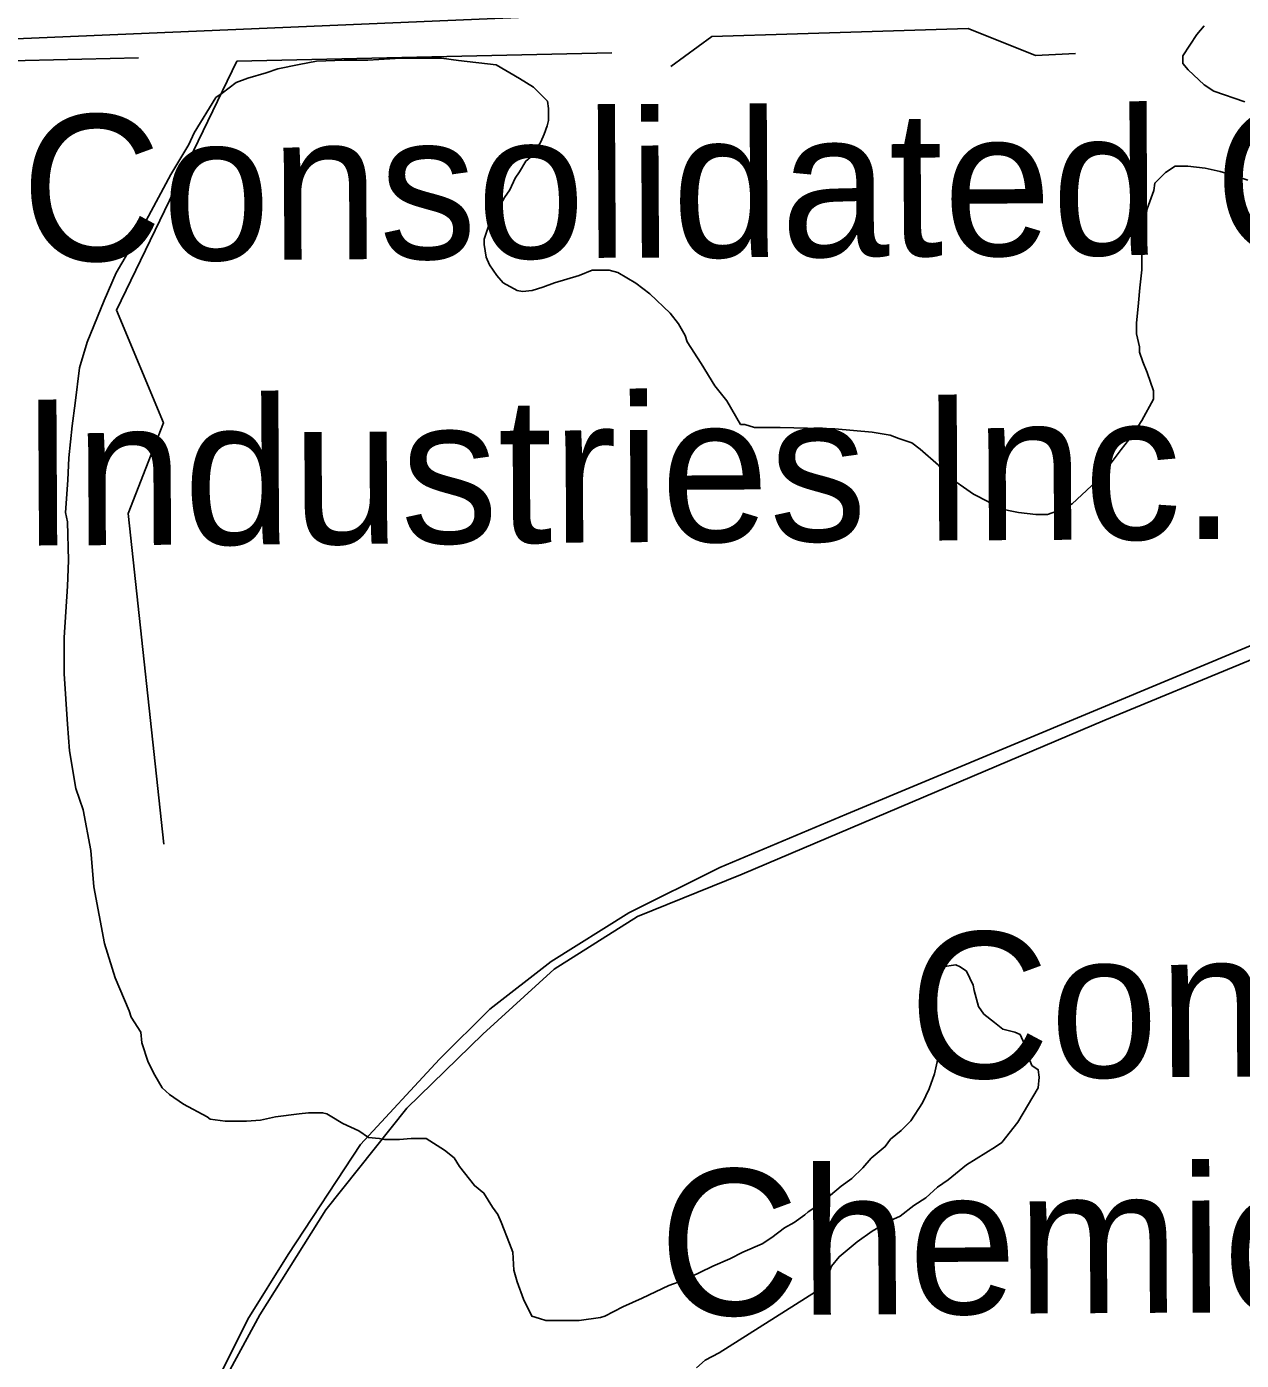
# Model space of a CAD drawing. Extents: x 3313442 to 3351311, y 721974 to 747360.
# Drawn here: x 3326478 to 3327169, y 731523 to 732281 of the extents above; entities that cross this region are included whole.
import ezdxf

# ---------------------------------------------------------------- set-up
doc = ezdxf.new("R2010")
doc.units = 0
for name, color, linetype in [('V-BLDG-IDEN', 7, 'Continuous'), ('V-RAIL-TRAK', 7, 'Continuous'), ('V-ROAD-CNTR', 7, 'Continuous'), ('V-SITE-VEGE', 7, 'Continuous'), ('V-TOPO-SHOR', 7, 'Continuous')]:
    doc.layers.add(name, color=color, linetype=linetype)

msp = doc.modelspace()

# ---------------------------------------------------------------- linework, layer by layer
at = {"layer": 'V-RAIL-TRAK'}
msp.add_lwpolyline([(3326459.36, 731103.3), (3326460.12, 731104.65), (3326483.98, 731172.83), (3326503.49, 731239.75), (3326511.74, 731268.02), (3326553.79, 731406.37), (3326566.48, 731451.54), (3326586.77, 731504.4), (3326610.74, 731548.82), (3326648.32, 731608.6), (3326694.38, 731666.42), (3326737.69, 731708.51), (3326778.2, 731745.35), (3326825.59, 731775.37), (3326885.09, 731799.41), (3327091.32, 731886.96), (3327254.9, 731954.47)], dxfattribs=at)
at = {"layer": 'V-ROAD-CNTR'}
for points in [[(3327955.69, 732337.68), (3325595.8, 732237.45)], [(3327832.02, 732205.9), (3327553.19, 732087.35), (3326944.43, 731833.58), (3326872.4, 731803.32), (3326820.61, 731777.41), (3326776.41, 731749.84), (3326741.51, 731722.57), (3326712.94, 731694.17), (3326668.09, 731645.71), (3326626.86, 731583.21), (3326604.05, 731546.43), (3326571.12, 731480.48)]]:
    msp.add_lwpolyline(points, dxfattribs=at)
at = {"layer": 'V-SITE-VEGE'}
for points in [[(3327153.33, 732244.74), (3327147.86, 732248.4), (3327138.75, 732256.93), (3327135.71, 732260.58), (3327135.71, 732264.84), (3327143.64, 732277), (3327147.9, 732281.86)], [(3326658.02, 731657.65), (3326650.72, 731661.92), (3326648.9, 731663.14), (3326646.47, 731663.75), (3326638.56, 731663.76), (3326633.08, 731663.16), (3326619.7, 731661.35), (3326611.18, 731659.54), (3326603.27, 731658.94), (3326591.1, 731658.95), (3326582.58, 731660.18), (3326580.76, 731661.4), (3326567.38, 731668.71), (3326559.48, 731674.2), (3326555.23, 731677.85), (3326550.98, 731685.16), (3326547.34, 731692.46), (3326543.7, 731703.42), (3326543.1, 731709.51), (3326537.64, 731718.03), (3326536.42, 731721.68), (3326528.54, 731740.55), (3326522.47, 731760.03), (3326516.43, 731792.28), (3326514.63, 731812.96), (3326510.4, 731836.08), (3326506.16, 731848.26), (3326502.53, 731869.56), (3326501.33, 731884.77), (3326499.54, 731913.36), (3326499.57, 731934.05), (3326501.43, 731963.25), (3326502.05, 731977.84), (3326501.47, 731999.75), (3326500.26, 732005.23), (3326501.5, 732023.47), (3326502.12, 732036.25), (3326503.97, 732054.5), (3326505.81, 732067.27), (3326508.27, 732087.34), (3326512.55, 732101.94), (3326522.31, 732125.66), (3326529.02, 732141.46), (3326539.99, 732160.31), (3326546.09, 732171.26), (3326560.11, 732197.4), (3326570.48, 732214.42), (3326573.53, 732221.11), (3326585.72, 732241.17), (3326589.37, 732243.6), (3326597.29, 732249.67), (3326603.98, 732252.1), (3326614.33, 732255.13), (3326621.02, 732257.55), (3326633.2, 732259.97), (3326642.93, 732261.79), (3326658.75, 732262.38), (3326672.13, 732262.36), (3326690.99, 732263.55), (3326714.11, 732263.53), (3326723.84, 732262.3), (3326745.13, 732259.84), (3326758.51, 732251.91), (3326766.41, 732247.04), (3326774.31, 732239.12), (3326774.91, 732234.86), (3326774.91, 732228.17), (3326774.29, 732225.13), (3326772.46, 732220.26), (3326770.63, 732216), (3326765.75, 732208.1), (3326762.1, 732205.06), (3326758.44, 732198.98), (3326756.01, 732195.34), (3326752.96, 732188.65), (3326749.91, 732184.39), (3326740.76, 732167.98), (3326738.32, 732160.68), (3326738.32, 732157.64), (3326739.53, 732150.34), (3326741.35, 732146.08), (3326745.6, 732139.99), (3326749.24, 732135.72), (3326757.15, 732131.46), (3326760.19, 732130.84), (3326765.66, 732131.45), (3326771.75, 732133.27), (3326778.45, 732135.69), (3326792.44, 732139.93), (3326799.75, 732142.96), (3326809.48, 732142.95), (3326814.35, 732141.73), (3326824.68, 732135.63), (3326832.58, 732129.54), (3326844.13, 732118.57), (3326848.99, 732112.49), (3326852.63, 732105.79), (3326853.84, 732102.14), (3326861.73, 732089.96), (3326869.63, 732077.18), (3326876.31, 732068.65)], [(3327170.97, 732238.64), (3327153.33, 732244.74)], [(3326876.31, 732068.65), (3326884.2, 732055.26), (3326886.64, 732055.25), (3326892.11, 732053.42), (3326906.71, 732053.41), (3326937.74, 732052.76), (3326959.03, 732050.91), (3326969.37, 732049.07), (3326974.23, 732047.24), (3326981.53, 732044.8), (3326986.39, 732041.14), (3326996.73, 732032), (3327000.97, 732026.52), (3327016.78, 732015.55), (3327025.29, 732011.28), (3327030.16, 732007.63), (3327042.32, 732005.18), (3327052.05, 732003.95), (3327058.74, 732003.94), (3327067.27, 732006.97), (3327072.75, 732010.01), (3327083.71, 732020.34), (3327091.63, 732028.84), (3327100.77, 732041), (3327106.86, 732048.9), (3327112.35, 732057.42), (3327119.05, 732069.58), (3327119.06, 732074.44), (3327115.42, 732084.79), (3327113, 732090.88), (3327111.18, 732096.35), (3327111.18, 732099.39), (3327109.37, 732106.7), (3327109.37, 732112.78), (3327110.6, 732124.34), (3327111.22, 732132.85), (3327112.45, 732143.2), (3327112.47, 732157.19), (3327113.7, 732168.14), (3327115.53, 732177.87), (3327119.2, 732188.21), (3327119.81, 732192.47), (3327125.9, 732198.54), (3327131.38, 732202.18), (3327138.68, 732202.18), (3327148.41, 732200.95), (3327156.93, 732199.11), (3327165.44, 732196.67), (3327172.74, 732194.22)], [(3326859.22, 731518.7), (3326864.09, 731522.95), (3326872.01, 731527.2), (3326926.8, 731561.82), (3326931.07, 731566.07), (3326932.9, 731568.5), (3326935.95, 731576.41), (3326940.21, 731581.88), (3326950.56, 731590.38), (3326959.09, 731596.45), (3326969.44, 731602.53), (3326974.92, 731604.95), (3326982.83, 731611.03), (3326989.53, 731615.28), (3326996.23, 731621.35), (3327002.32, 731625.6), (3327012.67, 731634.11), (3327029.11, 731644.43), (3327032.76, 731646.86), (3327041.9, 731658.41), (3327053.48, 731677.86), (3327054.1, 731683.95), (3327053.5, 731688.2), (3327049.85, 731690.64), (3327047.42, 731696.73), (3327045.61, 731702.81), (3327043.18, 731708.29), (3327040.14, 731709.51), (3327033.45, 731711.35), (3327028.59, 731715), (3327022.51, 731719.88), (3327019.47, 731724.14), (3327017.05, 731733.27), (3327016.45, 731736.31), (3327012.8, 731744.22), (3327009.16, 731746.66), (3327006.73, 731747.88), (3326998.81, 731746.67), (3326995.77, 731744.85), (3326990.29, 731740.6), (3326989.07, 731737.56), (3326989.67, 731727.22), (3326989.66, 731719.92), (3326991.47, 731712.61), (3326993.9, 731708.35), (3326995.72, 731700.44), (3326996.32, 731694.36), (3326994.48, 731685.84), (3326991.43, 731677.33), (3326987.77, 731669.42), (3326981.07, 731659.09), (3326975.58, 731653.62), (3326969.5, 731648.76), (3326966.45, 731644.51), (3326958.53, 731637.83), (3326953.66, 731632.35), (3326947.57, 731626.28), (3326941.48, 731622.03), (3326929.3, 731611.7), (3326922.6, 731607.45), (3326920.77, 731605.62), (3326914.68, 731601.37), (3326909.21, 731598.34), (3326901.9, 731592.87), (3326896.42, 731589.23), (3326885.46, 731584.38), (3326878.16, 731580.73), (3326868.42, 731576.49), (3326861.11, 731572.85), (3326851.98, 731568.6), (3326843.46, 731565.57), (3326828.24, 731558.28), (3326817.29, 731553.43), (3326806.94, 731547.97), (3326804.5, 731547.36), (3326792.33, 731545.55), (3326773.48, 731545.58), (3326769.83, 731546.8), (3326765.57, 731548.02), (3326760.71, 731557.76), (3326757.08, 731567.49), (3326755.26, 731574.19), (3326754.66, 731584.53), (3326752.84, 731589.4), (3326747.99, 731601.58), (3326746.17, 731605.84), (3326743.13, 731610.1), (3326738.27, 731618.01), (3326732.81, 731622.28), (3326724.3, 731633.24), (3326721.27, 731638.11), (3326715.8, 731642.38), (3326705.46, 731649.08), (3326696.95, 731649.09), (3326690.25, 731648.49), (3326681.73, 731648.5), (3326678.69, 731649.11), (3326672.61, 731649.73), (3326667.14, 731653.38), (3326658.02, 731657.65)]]:
    msp.add_lwpolyline(points, dxfattribs=at)
at = {"layer": 'V-TOPO-SHOR'}
for p, q in [((3326541.79, 732263.69), (3326341.29, 732259.09)), ((3326597.66, 732261.89), (3326811.07, 732266.69))]:
    msp.add_line(p, q, dxfattribs=at)
for points in [[(3327074.7, 732266.18), (3327051.92, 732265.07), (3327013.7, 732280.44), (3326916.5, 732277.42), (3326867.9, 732275.92), (3326844.61, 732258.85)], [(3326597.66, 732261.89), (3326529.18, 732120.29), (3326555.99, 732056.12), (3326535.89, 732004.53), (3326556.26, 731816.44)]]:
    msp.add_lwpolyline(points, dxfattribs=at)

# ---------------------------------------------------------------- texts
at = {"layer": 'V-BLDG-IDEN'}
for s, p in [('Consolidated Chemicals', (3326475.19, 732148.16)), ('Industries Inc.', (3326474.96, 731986.32)), ('Consolidated', (3326980.14, 731683.29)), ('Chemical Company', (3326837.95, 731548.38))]:
    msp.add_text(s, height=82.9998, rotation=0.31789, dxfattribs=at).set_placement(p)

doc.saveas('drawing.dxf')
